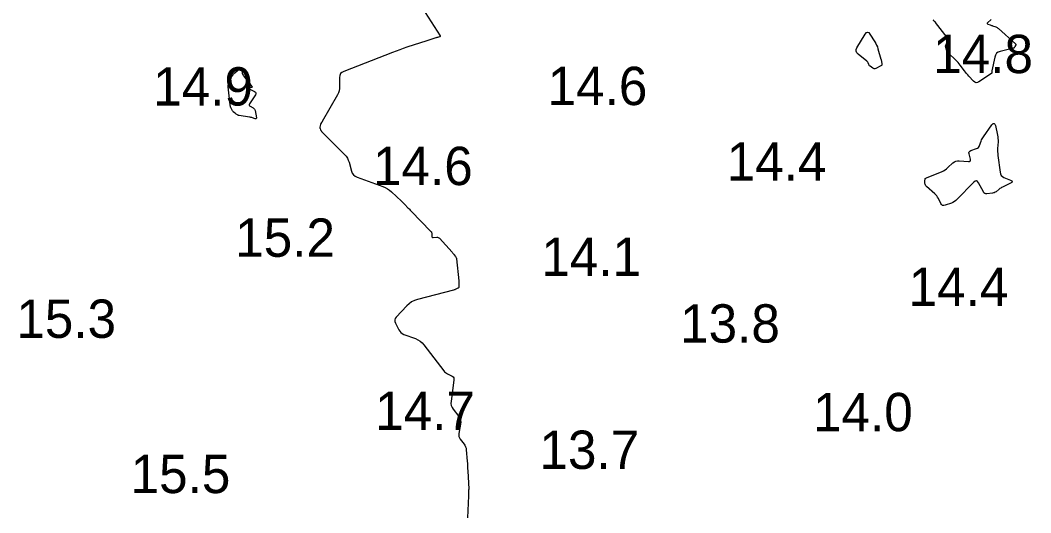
# Model space of a CAD drawing. Extents: x 1023796 to 1112670, y 656573 to 837340.
# Drawn here: x 1101376.9 to 1101508.7, y 690029 to 690093.2 of the extents above; entities that cross this region are included whole.
import ezdxf

# ---------------------------------------------------------------- set-up
doc = ezdxf.new("R2010")
doc.units = 0
doc.layers.add('V-CHAN-CONT-15FT', color=7, linetype='Continuous')
doc.layers.add('V-TOPO-SOUN', color=7, linetype='Continuous')

msp = doc.modelspace()

# ---------------------------------------------------------------- linework, layer by layer
at = {"layer": 'V-CHAN-CONT-15FT'}
for points in [[(1101428.94, 690095.46), (1101431.68, 690091.19), (1101431.7, 690091.14), (1101431.7, 690091.1), (1101431.67, 690091.07), (1101431.62, 690091.06), (1101431.37, 690091), (1101431.31, 690090.99), (1101431.25, 690090.97), (1101431.19, 690090.95), (1101431.13, 690090.94), (1101430.46, 690090.71), (1101430.33, 690090.67), (1101430.2, 690090.63), (1101430.07, 690090.58), (1101429.94, 690090.54), (1101427.36, 690089.71), (1101426.89, 690089.55), (1101426.42, 690089.39), (1101425.95, 690089.22), (1101425.49, 690089.04), (1101419.13, 690086.57), (1101418.89, 690086.44), (1101418.72, 690086.27), (1101418.62, 690086.04), (1101418.58, 690085.77), (1101418.58, 690084.6), (1101418.57, 690084.32), (1101418.51, 690084.04), (1101418.42, 690083.77), (1101418.29, 690083.51), (1101416.31, 690080.02), (1101416.29, 690079.99), (1101416.27, 690079.96), (1101416.24, 690079.92), (1101416.22, 690079.89), (1101416.14, 690079.77), (1101416.12, 690079.73), (1101416.1, 690079.7), (1101416.09, 690079.66), (1101416.08, 690079.63), (1101416.02, 690079.3), (1101416.01, 690079.25), (1101416.01, 690079.21), (1101416.02, 690079.17), (1101416.03, 690079.13), (1101416.1, 690078.93), (1101416.11, 690078.91), (1101416.12, 690078.89), (1101416.13, 690078.88), (1101416.14, 690078.86), (1101416.18, 690078.8), (1101416.19, 690078.79), (1101416.2, 690078.77), (1101416.21, 690078.76), (1101416.22, 690078.74), (1101419.24, 690075.72), (1101419.43, 690075.5), (1101419.6, 690075.26), (1101419.72, 690075), (1101419.82, 690074.72), (1101420.13, 690073.56), (1101420.24, 690073.29), (1101420.39, 690073.07), (1101420.6, 690072.9), (1101420.86, 690072.77), (1101424.2, 690071.56), (1101424.52, 690071.43), (1101424.82, 690071.27), (1101425.1, 690071.07), (1101425.36, 690070.85), (1101426.65, 690069.64), (1101426.76, 690069.54), (1101426.87, 690069.44), (1101426.97, 690069.33), (1101427.08, 690069.22), (1101427.49, 690068.79), (1101427.59, 690068.68), (1101427.7, 690068.58), (1101427.8, 690068.47), (1101427.9, 690068.36), (1101430.5, 690065.7), (1101430.55, 690065.63), (1101430.58, 690065.56), (1101430.61, 690065.48), (1101430.61, 690065.4), (1101430.6, 690065.06), (1101430.61, 690064.98), (1101430.64, 690064.93), (1101430.69, 690064.91), (1101430.77, 690064.9), (1101431.25, 690064.94), (1101431.35, 690064.94), (1101431.45, 690064.92), (1101431.54, 690064.87), (1101431.61, 690064.8), (1101433.26, 690062.98), (1101433.32, 690062.91), (1101433.38, 690062.84), (1101433.43, 690062.78), (1101433.49, 690062.71), (1101433.7, 690062.42), (1101433.75, 690062.35), (1101433.79, 690062.28), (1101433.81, 690062.19), (1101433.83, 690062.11), (1101434.13, 690059.24), (1101434.14, 690059.15), (1101434.15, 690059.06), (1101434.15, 690058.97), (1101434.15, 690058.88), (1101434.13, 690058.48), (1101434.12, 690058.41), (1101434.09, 690058.36), (1101434.05, 690058.31), (1101433.99, 690058.28), (1101433.72, 690058.15), (1101433.66, 690058.13), (1101433.59, 690058.1), (1101433.52, 690058.08), (1101433.45, 690058.06), (1101428.72, 690056.82), (1101428.33, 690056.69), (1101427.98, 690056.51), (1101427.65, 690056.28), (1101427.35, 690056), (1101425.97, 690054.54), (1101425.84, 690054.35), (1101425.78, 690054.16), (1101425.79, 690053.96), (1101425.86, 690053.75), (1101426.3, 690052.88), (1101426.42, 690052.68), (1101426.58, 690052.51), (1101426.76, 690052.38), (1101426.98, 690052.28), (1101428.49, 690051.72), (1101428.8, 690051.58), (1101429.09, 690051.4), (1101429.35, 690051.18), (1101429.57, 690050.92), (1101432.17, 690047.54), (1101432.27, 690047.41), (1101432.39, 690047.3), (1101432.52, 690047.2), (1101432.66, 690047.12), (1101433.25, 690046.81), (1101433.38, 690046.72), (1101433.46, 690046.61), (1101433.5, 690046.48), (1101433.5, 690046.32), (1101433.12, 690043.55), (1101433.1, 690043.27), (1101433.14, 690043), (1101433.24, 690042.75), (1101433.39, 690042.51), (1101434.12, 690041.57), (1101434.26, 690041.34), (1101434.35, 690041.1), (1101434.38, 690040.85), (1101434.35, 690040.58), (1101434.13, 690039.36), (1101434.11, 690039.16), (1101434.14, 690038.98), (1101434.2, 690038.8), (1101434.31, 690038.63), (1101434.81, 690037.98), (1101434.93, 690037.81), (1101435.01, 690037.63), (1101435.07, 690037.44), (1101435.1, 690037.24), (1101435.22, 690035.76), (1101435.24, 690035.44), (1101435.26, 690035.13), (1101435.28, 690034.81), (1101435.31, 690034.49), (1101435.45, 690032.09), (1101435.45, 690032.08), (1101435.45, 690032.08), (1101435.45, 690032.07), (1101435.44, 690032.06), (1101435.42, 690032.04), (1101435.41, 690032.03), (1101435.41, 690032.03), (1101435.4, 690032.02), (1101435.4, 690032.01), (1101435.4, 690031.55), (1101435.4, 690031.47), (1101435.4, 690031.39), (1101435.39, 690031.31), (1101435.39, 690031.23), (1101435.24, 690028.35)], [(1101503.53, 690093.33), (1101503.07, 690092.91), (1101503.03, 690092.86), (1101503.02, 690092.81), (1101503.04, 690092.77), (1101503.1, 690092.74), (1101503.41, 690092.62), (1101503.49, 690092.6), (1101503.57, 690092.57), (1101503.65, 690092.54), (1101503.73, 690092.51), (1101504.15, 690092.36), (1101504.24, 690092.32), (1101504.33, 690092.28), (1101504.41, 690092.22), (1101504.49, 690092.16), (1101506.73, 690090.16), (1101506.75, 690090.13), (1101506.76, 690090.11), (1101506.76, 690090.07), (1101506.75, 690090.04), (1101506.68, 690089.89), (1101506.67, 690089.86), (1101506.65, 690089.83), (1101506.63, 690089.8), (1101506.61, 690089.77), (1101506.54, 690089.66), (1101506.52, 690089.63), (1101506.49, 690089.61), (1101506.46, 690089.6), (1101506.43, 690089.59), (1101504.72, 690089.17), (1101504.45, 690089.07), (1101504.24, 690088.92), (1101504.09, 690088.7), (1101504, 690088.43), (1101503.63, 690086.64), (1101503.63, 690086.6), (1101503.62, 690086.57), (1101503.62, 690086.54), (1101503.62, 690086.51), (1101503.62, 690086.38), (1101503.62, 690086.35), (1101503.61, 690086.32), (1101503.59, 690086.29), (1101503.56, 690086.27), (1101501.93, 690085.19), (1101501.75, 690085.1), (1101501.57, 690085.08), (1101501.41, 690085.14), (1101501.25, 690085.27), (1101500.63, 690085.93), (1101500.48, 690086.1), (1101500.34, 690086.27), (1101500.19, 690086.45), (1101500.06, 690086.63), (1101499.51, 690087.36), (1101499.37, 690087.54), (1101499.22, 690087.71), (1101499.07, 690087.88), (1101498.91, 690088.04), (1101497.92, 690089), (1101497.85, 690089.08), (1101497.8, 690089.16), (1101497.76, 690089.24), (1101497.72, 690089.33), (1101497.62, 690089.71), (1101497.6, 690089.81), (1101497.6, 690089.9), (1101497.61, 690089.99), (1101497.65, 690090.08), (1101497.87, 690090.56), (1101497.9, 690090.67), (1101497.91, 690090.77), (1101497.88, 690090.88), (1101497.82, 690090.97), (1101496.29, 690092.94), (1101496.27, 690092.98), (1101496.24, 690093.01), (1101496.2, 690093.05), (1101496.17, 690093.08), (1101496.04, 690093.2), (1101496.01, 690093.23), (1101495.99, 690093.27)]]:
    msp.add_lwpolyline(points, dxfattribs=at)
for points in [[(1101488.6, 690089.98), (1101488.7, 690089.75), (1101488.78, 690089.5), (1101489.17, 690088.17), (1101489.2, 690088.1), (1101489.21, 690088.02), (1101489.23, 690087.94), (1101489.24, 690087.86), (1101489.29, 690087.53), (1101489.29, 690087.46), (1101489.27, 690087.39), (1101489.23, 690087.34), (1101489.17, 690087.3), (1101488.48, 690086.95), (1101488.39, 690086.92), (1101488.3, 690086.91), (1101488.21, 690086.93), (1101488.13, 690086.98), (1101487.74, 690087.25), (1101487.69, 690087.29), (1101487.64, 690087.34), (1101487.61, 690087.39), (1101487.58, 690087.45), (1101487.48, 690087.7), (1101487.45, 690087.76), (1101487.42, 690087.81), (1101487.38, 690087.86), (1101487.33, 690087.91), (1101486.18, 690088.83), (1101486.01, 690089), (1101485.93, 690089.19), (1101485.94, 690089.4), (1101486.03, 690089.62), (1101487.13, 690091.43), (1101487.28, 690091.62), (1101487.43, 690091.68), (1101487.58, 690091.62), (1101487.73, 690091.44), (1101488.36, 690090.43), (1101488.49, 690090.21)], [(1101404.07, 690084.69), (1101404.07, 690084.76), (1101404.08, 690084.84), (1101404.14, 690085.22), (1101404.14, 690085.25), (1101404.15, 690085.28), (1101404.16, 690085.31), (1101404.18, 690085.34), (1101404.25, 690085.44), (1101404.27, 690085.46), (1101404.28, 690085.49), (1101404.3, 690085.51), (1101404.32, 690085.54), (1101404.64, 690086.04), (1101404.7, 690086.13), (1101404.77, 690086.21), (1101404.84, 690086.29), (1101404.92, 690086.37), (1101405.58, 690086.94), (1101405.66, 690086.99), (1101405.72, 690086.99), (1101405.77, 690086.95), (1101405.79, 690086.86), (1101405.87, 690086.41), (1101405.9, 690086.29), (1101405.93, 690086.19), (1101405.99, 690086.09), (1101406.05, 690086), (1101407.16, 690084.61), (1101407.19, 690084.56), (1101407.2, 690084.52), (1101407.17, 690084.49), (1101407.11, 690084.47), (1101406.83, 690084.41), (1101406.77, 690084.39), (1101406.75, 690084.37), (1101406.76, 690084.34), (1101406.81, 690084.31), (1101407.5, 690083.93), (1101407.6, 690083.85), (1101407.66, 690083.75), (1101407.65, 690083.64), (1101407.6, 690083.52), (1101406.84, 690082.34), (1101406.79, 690082.25), (1101406.79, 690082.17), (1101406.83, 690082.09), (1101406.91, 690082.03), (1101407.33, 690081.8), (1101407.42, 690081.73), (1101407.49, 690081.65), (1101407.54, 690081.56), (1101407.57, 690081.45), (1101407.74, 690080.53), (1101407.74, 690080.45), (1101407.72, 690080.4), (1101407.66, 690080.38), (1101407.58, 690080.39), (1101407.21, 690080.52), (1101407.12, 690080.54), (1101407.02, 690080.57), (1101406.92, 690080.59), (1101406.83, 690080.61), (1101405.47, 690080.81), (1101405.42, 690080.82), (1101405.37, 690080.84), (1101405.33, 690080.86), (1101405.28, 690080.88), (1101405.11, 690081), (1101405.07, 690081.03), (1101405.03, 690081.06), (1101404.99, 690081.09), (1101404.95, 690081.12), (1101404.77, 690081.27), (1101404.73, 690081.3), (1101404.69, 690081.34), (1101404.66, 690081.39), (1101404.63, 690081.43), (1101404.41, 690081.84), (1101404.37, 690081.92), (1101404.34, 690082.01), (1101404.32, 690082.1), (1101404.31, 690082.19), (1101404.07, 690084.54), (1101404.07, 690084.61)], [(1101498.93, 690074.87), (1101499.13, 690074.91), (1101499.35, 690074.92), (1101500.59, 690074.82), (1101500.73, 690074.83), (1101500.82, 690074.88), (1101500.86, 690074.98), (1101500.84, 690075.13), (1101500.65, 690075.8), (1101500.63, 690075.95), (1101500.67, 690076.08), (1101500.75, 690076.17), (1101500.89, 690076.24), (1101501.64, 690076.5), (1101501.77, 690076.56), (1101501.88, 690076.65), (1101501.97, 690076.76), (1101502.03, 690076.9), (1101502.23, 690077.48), (1101502.29, 690077.62), (1101502.35, 690077.76), (1101502.43, 690077.9), (1101502.52, 690078.02), (1101503.63, 690079.58), (1101503.79, 690079.75), (1101503.91, 690079.79), (1101504.01, 690079.7), (1101504.09, 690079.49), (1101504.36, 690078.26), (1101504.4, 690078.04), (1101504.42, 690077.82), (1101504.43, 690077.61), (1101504.43, 690077.39), (1101504.38, 690076.5), (1101504.37, 690076.28), (1101504.37, 690076.06), (1101504.39, 690075.84), (1101504.41, 690075.62), (1101504.7, 690073.41), (1101504.76, 690073.19), (1101504.86, 690073.01), (1101505, 690072.86), (1101505.2, 690072.75), (1101506.07, 690072.38), (1101506.23, 690072.29), (1101506.29, 690072.19), (1101506.24, 690072.1), (1101506.08, 690071.99), (1101505.01, 690071.47), (1101504.89, 690071.42), (1101504.78, 690071.35), (1101504.67, 690071.28), (1101504.57, 690071.2), (1101504.17, 690070.88), (1101504.06, 690070.81), (1101503.95, 690070.75), (1101503.83, 690070.71), (1101503.71, 690070.69), (1101502.99, 690070.6), (1101502.84, 690070.6), (1101502.71, 690070.64), (1101502.6, 690070.72), (1101502.52, 690070.85), (1101501.9, 690072.02), (1101501.76, 690072.21), (1101501.61, 690072.29), (1101501.44, 690072.26), (1101501.26, 690072.11), (1101499.07, 690069.85), (1101498.91, 690069.71), (1101498.74, 690069.59), (1101498.56, 690069.48), (1101498.37, 690069.4), (1101497.52, 690069.11), (1101497.35, 690069.08), (1101497.2, 690069.1), (1101497.08, 690069.19), (1101496.99, 690069.33), (1101496.65, 690070.01), (1101496.56, 690070.18), (1101496.45, 690070.33), (1101496.33, 690070.48), (1101496.19, 690070.61), (1101495.09, 690071.57), (1101495.01, 690071.65), (1101494.96, 690071.74), (1101494.93, 690071.84), (1101494.91, 690071.94), (1101494.9, 690072.39), (1101494.92, 690072.49), (1101494.95, 690072.58), (1101495.02, 690072.64), (1101495.11, 690072.7), (1101497.13, 690073.53), (1101497.34, 690073.62), (1101497.53, 690073.74), (1101497.72, 690073.87), (1101497.89, 690074.02), (1101498.56, 690074.64), (1101498.74, 690074.77)]]:
    msp.add_lwpolyline(points, close=True, dxfattribs=at)

# ---------------------------------------------------------------- texts
at = {"layer": 'V-TOPO-SOUN'}
for s, p in [('14.8 ', (1101495.98, 690086.34)), ('14.9 ', (1101394.28, 690082.11)), ('14.6 ', (1101445.7, 690082.17)), ('14.6 ', (1101422.93, 690071.74)), ('14.4 ', (1101469.05, 690072.33)), ('15.2 ', (1101404.97, 690062.39)), ('14.1 ', (1101444.88, 690059.9)), ('14.4 ', (1101492.77, 690055.99)), ('15.3 ', (1101376.43, 690051.82)), ('13.8 ', (1101462.98, 690051.2)), ('14.7 ', (1101423.22, 690039.82)), ('14.0 ', (1101480.3, 690039.65)), ('13.7 ', (1101444.64, 690034.73)), ('15.5 ', (1101391.33, 690031.58))]:
    msp.add_text(s, height=5, dxfattribs=at).set_placement(p)

doc.saveas('drawing.dxf')
